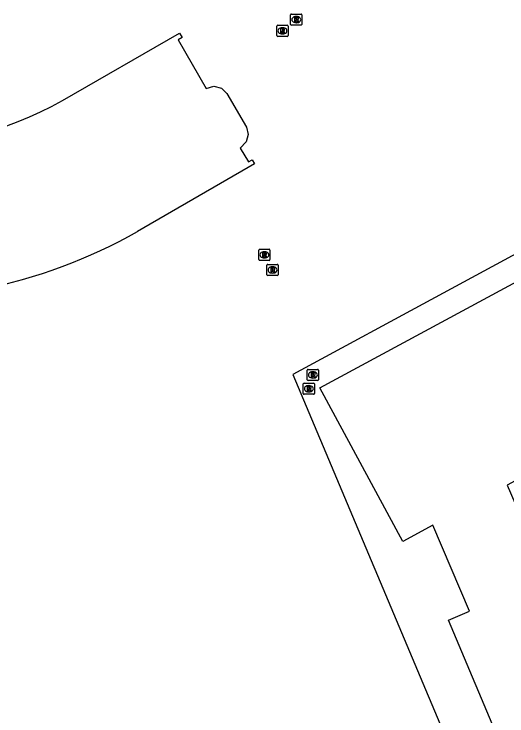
# Model space of a CAD drawing. Extents: x 159265 to 160143, y 383413 to 384319.
# Drawn here: x 159336 to 159380.1, y 384080.6 to 384143.3 of the extents above; entities that cross this region are included whole.
import ezdxf

# ---------------------------------------------------------------- set-up
doc = ezdxf.new("R2010")
doc.units = 0
for name, color, linetype in [('IMGEO_Pand', 7, 'Continuous'), ('IMGEO_Rioolput', 7, 'Continuous'), ('IMGEO_Voetpad_open', 7, 'Continuous')]:
    doc.layers.add(name, color=color, linetype=linetype)

msp = doc.modelspace()

# ---------------------------------------------------------------- linework, layer by layer
at = {"layer": 'IMGEO_Pand'}
for points in [[(159340.33, 384135.583), (159350.818, 384141.613), (159351.04, 384141.217), (159350.69, 384141.022), (159353.203, 384136.673)], [(159353.203, 384136.673), (159353.888, 384136.875), (159354.565, 384136.705), (159355.061, 384136.227), (159356.796, 384133.202), (159356.959, 384132.569), (159356.784, 384131.886), (159356.237, 384131.336), (159356.995, 384130.107), (159357.327, 384130.296), (159357.533, 384129.925), (159347.063, 384123.878)], [(159398.706, 384032.57), (159374.874, 384089.123), (159376.753, 384089.917), (159373.476, 384097.618), (159370.785, 384096.167), (159363.375, 384109.909), (159400.562, 384129.975), (159407.993, 384116.247), (159380.119, 384101.206), (159383.728, 384092.89), (159389.219, 384095.207), (159410.606, 384044.535), (159415.656, 384046.153), (159414.348, 384050.197)]]:
    msp.add_lwpolyline(points, dxfattribs=at)
for centre, radius, start, end in [((159323.807, 384165.204), 33.918, 240.91509, 299.15433), ((159323.678, 384165.556), 47.79, 281.42037, 299.29612)]:
    msp.add_arc(centre, radius, start, end, dxfattribs=at)
at = {"layer": 'IMGEO_Rioolput'}
for p, q in [((159360.757, 384142.402), (159360.757, 384143.254)), ((159360.832, 384143.328), (159361.684, 384143.328)), ((159361.245, 384143.108), (159361.27, 384143.108)), ((159361.758, 384143.254), (159361.758, 384142.402)), ((159359.523, 384141.398), (159359.523, 384142.25)), ((159359.598, 384142.324), (159360.45, 384142.324)), ((159360.011, 384142.104), (159360.036, 384142.104)), ((159360.524, 384142.25), (159360.524, 384141.398)), ((159361.684, 384142.328), (159360.832, 384142.328)), ((159361.268, 384142.548), (159361.243, 384142.548)), ((159360.034, 384141.544), (159360.009, 384141.544)), ((159360.45, 384141.324), (159359.598, 384141.324)), ((159357.907, 384121.364), (159357.907, 384122.216)), ((159357.982, 384122.29), (159358.834, 384122.29)), ((159358.395, 384122.07), (159358.42, 384122.07)), ((159358.908, 384122.216), (159358.908, 384121.364)), ((159358.418, 384121.51), (159358.393, 384121.51)), ((159358.834, 384121.29), (159357.982, 384121.29)), ((159358.635, 384120.013), (159358.635, 384120.865)), ((159358.71, 384120.939), (159359.562, 384120.939)), ((159359.636, 384120.865), (159359.636, 384120.013)), ((159359.146, 384120.159), (159359.121, 384120.159)), ((159359.123, 384120.719), (159359.148, 384120.719)), ((159359.562, 384119.939), (159358.71, 384119.939)), ((159362.243, 384110.624), (159362.243, 384111.476)), ((159362.318, 384111.55), (159363.17, 384111.55)), ((159362.731, 384111.33), (159362.756, 384111.33)), ((159363.244, 384111.476), (159363.244, 384110.624)), ((159362.754, 384110.77), (159362.729, 384110.77)), ((159361.888, 384109.394), (159361.888, 384110.246)), ((159361.963, 384110.32), (159362.815, 384110.32)), ((159363.17, 384110.55), (159362.318, 384110.55)), ((159362.376, 384110.1), (159362.401, 384110.1)), ((159362.889, 384110.246), (159362.889, 384109.394)), ((159362.399, 384109.54), (159362.374, 384109.54)), ((159362.815, 384109.32), (159361.963, 384109.32))]:
    msp.add_line(p, q, dxfattribs=at)
for points in [[(159360.757, 384142.402), (159360.757, 384143.254)], [(159360.832, 384143.328), (159361.684, 384143.328)], [(159361.346, 384143.026), (159361.094, 384143.028), (159361.094, 384142.628)], [(159361.094, 384142.628), (159361.218, 384142.628), (159361.218, 384142.79), (159361.229, 384142.79)], [(159361.272, 384142.947), (159361.218, 384142.947), (159361.218, 384142.866)], [(159361.218, 384142.866), (159361.27, 384142.866)], [(159361.276, 384142.761), (159361.347, 384142.628), (159361.487, 384142.628), (159361.422, 384142.754)], [(159361.758, 384143.254), (159361.758, 384142.402)], [(159359.523, 384141.398), (159359.523, 384142.25)], [(159359.598, 384142.324), (159360.45, 384142.324)], [(159360.524, 384142.25), (159360.524, 384141.398)], [(159361.684, 384142.328), (159360.832, 384142.328)], [(159360.112, 384142.022), (159359.86, 384142.024), (159359.86, 384141.624)], [(159359.86, 384141.624), (159359.984, 384141.624), (159359.984, 384141.786), (159359.995, 384141.786)], [(159360.038, 384141.943), (159359.984, 384141.943), (159359.984, 384141.862)], [(159359.984, 384141.862), (159360.036, 384141.862)], [(159360.042, 384141.757), (159360.113, 384141.624), (159360.253, 384141.624), (159360.188, 384141.75)], [(159360.45, 384141.324), (159359.598, 384141.324)], [(159357.907, 384121.364), (159357.907, 384122.216)], [(159357.982, 384122.29), (159358.834, 384122.29)], [(159358.908, 384122.216), (159358.908, 384121.364)], [(159358.496, 384121.988), (159358.244, 384121.99), (159358.244, 384121.59)], [(159358.244, 384121.59), (159358.368, 384121.59), (159358.368, 384121.752), (159358.379, 384121.752)], [(159358.422, 384121.909), (159358.368, 384121.909), (159358.368, 384121.828)], [(159358.368, 384121.828), (159358.42, 384121.828)], [(159358.426, 384121.723), (159358.497, 384121.59), (159358.637, 384121.59), (159358.572, 384121.716)], [(159358.834, 384121.29), (159357.982, 384121.29)], [(159358.635, 384120.013), (159358.635, 384120.865)], [(159358.71, 384120.939), (159359.562, 384120.939)], [(159359.636, 384120.865), (159359.636, 384120.013)], [(159359.224, 384120.637), (159358.972, 384120.639), (159358.972, 384120.239)], [(159358.972, 384120.239), (159359.096, 384120.239), (159359.096, 384120.401), (159359.107, 384120.401)], [(159359.15, 384120.558), (159359.096, 384120.558), (159359.096, 384120.477)], [(159359.096, 384120.477), (159359.148, 384120.477)], [(159359.154, 384120.372), (159359.225, 384120.239), (159359.365, 384120.239), (159359.3, 384120.365)], [(159359.562, 384119.939), (159358.71, 384119.939)], [(159362.243, 384110.624), (159362.243, 384111.476)], [(159362.318, 384111.55), (159363.17, 384111.55)], [(159363.244, 384111.476), (159363.244, 384110.624)], [(159362.832, 384111.248), (159362.58, 384111.25), (159362.58, 384110.85)], [(159362.58, 384110.85), (159362.704, 384110.85), (159362.704, 384111.012), (159362.715, 384111.012)], [(159362.758, 384111.169), (159362.704, 384111.169), (159362.704, 384111.088)], [(159362.704, 384111.088), (159362.756, 384111.088)], [(159362.762, 384110.983), (159362.833, 384110.85), (159362.973, 384110.85), (159362.908, 384110.976)], [(159361.888, 384109.394), (159361.888, 384110.246)], [(159361.963, 384110.32), (159362.815, 384110.32)], [(159363.17, 384110.55), (159362.318, 384110.55)], [(159362.889, 384110.246), (159362.889, 384109.394)], [(159362.477, 384110.018), (159362.225, 384110.02), (159362.225, 384109.62)], [(159362.225, 384109.62), (159362.349, 384109.62), (159362.349, 384109.782), (159362.36, 384109.782)], [(159362.403, 384109.939), (159362.349, 384109.939), (159362.349, 384109.858)], [(159362.349, 384109.858), (159362.401, 384109.858)], [(159362.407, 384109.753), (159362.478, 384109.62), (159362.618, 384109.62), (159362.553, 384109.746)], [(159362.815, 384109.32), (159361.963, 384109.32)]]:
    msp.add_lwpolyline(points, dxfattribs=at)
for centre, radius, start, end in [((159360.834, 384143.252), 0.0765, 91.55205, 178.44795), ((159360.834, 384143.252), 0.0765, 91.55205, 178.44795), ((159361.228, 384142.737), 0.0533, 26.02933, 88.69889), ((159361.254, 384143.055), 0.19, 274.7715, 282.96867), ((159361.278, 384142.851), 0.0964, 77.00612, 93.18647), ((159361.292, 384142.908), 0.0378, 276.66336, 79.67722), ((159361.345, 384142.916), 0.109, 350.36119, 89.41601), ((159361.343, 384142.916), 0.112, 277.58423, 350.98172), ((159361.327, 384142.701), 0.108, 29.51342, 73.79051), ((159361.682, 384143.252), 0.0765, 1.55205, 88.44795), ((159361.682, 384143.252), 0.0765, 1.55205, 88.44795), ((159359.6, 384142.248), 0.0765, 91.55205, 178.44795), ((159359.6, 384142.248), 0.0765, 91.55205, 178.44795), ((159360.448, 384142.248), 0.0765, 1.55205, 88.44795), ((159360.448, 384142.248), 0.0765, 1.55205, 88.44795), ((159360.834, 384142.404), 0.0765, 181.55205, 268.44795), ((159360.834, 384142.404), 0.0765, 181.55205, 268.44795), ((159361.682, 384142.404), 0.0765, 271.55205, 358.44795), ((159361.682, 384142.404), 0.0765, 271.55205, 358.44795), ((159359.994, 384141.733), 0.0533, 26.02933, 88.69889), ((159360.02, 384142.051), 0.19, 274.7715, 282.96867), ((159360.044, 384141.847), 0.0964, 77.00612, 93.18647), ((159360.058, 384141.904), 0.0378, 276.66336, 79.67722), ((159360.111, 384141.912), 0.109, 350.36119, 89.41601), ((159360.109, 384141.912), 0.112, 277.58423, 350.98172), ((159360.093, 384141.697), 0.108, 29.51342, 73.79051), ((159359.6, 384141.4), 0.0765, 181.55205, 268.44795), ((159359.6, 384141.4), 0.0765, 181.55205, 268.44795), ((159360.448, 384141.4), 0.0765, 271.55205, 358.44795), ((159360.448, 384141.4), 0.0765, 271.55205, 358.44795), ((159357.984, 384122.214), 0.0765, 91.55205, 178.44795), ((159357.984, 384122.214), 0.0765, 91.55205, 178.44795), ((159358.832, 384122.214), 0.0765, 1.55205, 88.44795), ((159358.832, 384122.214), 0.0765, 1.55205, 88.44795), ((159358.378, 384121.699), 0.0533, 26.02933, 88.69889), ((159358.404, 384122.017), 0.19, 274.7715, 282.96867), ((159358.428, 384121.813), 0.0964, 77.00612, 93.18647), ((159358.442, 384121.87), 0.0378, 276.66336, 79.67722), ((159358.495, 384121.878), 0.109, 350.36119, 89.41601), ((159358.493, 384121.878), 0.112, 277.58423, 350.98172), ((159358.477, 384121.663), 0.108, 29.51342, 73.79051), ((159357.984, 384121.366), 0.0765, 181.55205, 268.44795), ((159357.984, 384121.366), 0.0765, 181.55205, 268.44795), ((159358.712, 384120.863), 0.0765, 91.55205, 178.44795), ((159358.712, 384120.863), 0.0765, 91.55205, 178.44795), ((159358.832, 384121.366), 0.0765, 271.55205, 358.44795), ((159358.832, 384121.366), 0.0765, 271.55205, 358.44795), ((159359.56, 384120.863), 0.0765, 1.55205, 88.44795), ((159359.56, 384120.863), 0.0765, 1.55205, 88.44795), ((159359.106, 384120.348), 0.0533, 26.02933, 88.69889), ((159359.132, 384120.666), 0.19, 274.7715, 282.96867), ((159359.156, 384120.462), 0.0964, 77.00612, 93.18647), ((159359.17, 384120.519), 0.0378, 276.66336, 79.67722), ((159359.223, 384120.527), 0.109, 350.36119, 89.41601), ((159359.221, 384120.527), 0.112, 277.58423, 350.98172), ((159359.205, 384120.312), 0.108, 29.51342, 73.79051), ((159358.712, 384120.015), 0.0765, 181.55205, 268.44795), ((159358.712, 384120.015), 0.0765, 181.55205, 268.44795), ((159359.56, 384120.015), 0.0765, 271.55205, 358.44795), ((159359.56, 384120.015), 0.0765, 271.55205, 358.44795), ((159362.32, 384111.474), 0.0765, 91.55205, 178.44795), ((159362.32, 384111.474), 0.0765, 91.55205, 178.44795), ((159363.168, 384111.474), 0.0765, 1.55205, 88.44795), ((159363.168, 384111.474), 0.0765, 1.55205, 88.44795), ((159362.714, 384110.959), 0.0533, 26.02933, 88.69889), ((159362.74, 384111.277), 0.19, 274.7715, 282.96867), ((159362.764, 384111.073), 0.0964, 77.00612, 93.18647), ((159362.778, 384111.13), 0.0378, 276.66336, 79.67722), ((159362.831, 384111.138), 0.109, 350.36119, 89.41601), ((159362.829, 384111.138), 0.112, 277.58423, 350.98172), ((159362.813, 384110.923), 0.108, 29.51342, 73.79051), ((159361.965, 384110.244), 0.0765, 91.55205, 178.44795), ((159361.965, 384110.244), 0.0765, 91.55205, 178.44795), ((159362.32, 384110.626), 0.0765, 181.55205, 268.44795), ((159362.32, 384110.626), 0.0765, 181.55205, 268.44795), ((159362.813, 384110.244), 0.0765, 1.55205, 88.44795), ((159362.813, 384110.244), 0.0765, 1.55205, 88.44795), ((159363.168, 384110.626), 0.0765, 271.55205, 358.44795), ((159363.168, 384110.626), 0.0765, 271.55205, 358.44795), ((159362.359, 384109.729), 0.0533, 26.02933, 88.69889), ((159362.385, 384110.047), 0.19, 274.7715, 282.96867), ((159362.409, 384109.843), 0.0964, 77.00612, 93.18647), ((159362.423, 384109.9), 0.0378, 276.66336, 79.67722), ((159362.476, 384109.908), 0.109, 350.36119, 89.41601), ((159362.474, 384109.908), 0.112, 277.58423, 350.98172), ((159362.458, 384109.693), 0.108, 29.51342, 73.79051), ((159361.965, 384109.396), 0.0765, 181.55205, 268.44795), ((159361.965, 384109.396), 0.0765, 181.55205, 268.44795), ((159362.813, 384109.396), 0.0765, 271.55205, 358.44795), ((159362.813, 384109.396), 0.0765, 271.55205, 358.44795)]:
    msp.add_arc(centre, radius, start, end, dxfattribs=at)
for centre, major_axis, ratio, start_param, end_param in [((159361.244, 384142.828), (-0.387, 0.002), 0.722429, 4.712389, 7.853982), ((159361.269, 384142.828), (-0.39, 0.002), 0.717154, 1.570796, 4.712389), ((159360.01, 384141.824), (-0.387, 0.002), 0.722429, 4.712389, 7.853982), ((159360.035, 384141.824), (-0.39, 0.002), 0.717154, 1.570796, 4.712389), ((159358.394, 384121.79), (-0.387, 0.002), 0.722429, 4.712389, 7.853982), ((159358.419, 384121.79), (-0.39, 0.002), 0.717154, 1.570796, 4.712389), ((159359.122, 384120.439), (-0.387, 0.002), 0.722429, 4.712389, 7.853982), ((159359.147, 384120.439), (-0.39, 0.002), 0.717154, 1.570796, 4.712389), ((159362.73, 384111.05), (-0.387, 0.002), 0.722429, 4.712389, 7.853982), ((159362.755, 384111.05), (-0.39, 0.002), 0.717154, 1.570796, 4.712389), ((159362.375, 384109.82), (-0.387, 0.002), 0.722429, 4.712389, 7.853982), ((159362.4, 384109.82), (-0.39, 0.002), 0.717154, 1.570796, 4.712389)]:
    msp.add_ellipse(centre, major_axis=major_axis, ratio=ratio, start_param=start_param, end_param=end_param, dxfattribs=at)
at = {"layer": 'IMGEO_Voetpad_open'}
msp.add_lwpolyline([(159401.299, 384132.905), (159360.938, 384111.099), (159394.739, 384030.909)], dxfattribs=at)

doc.saveas('drawing.dxf')
